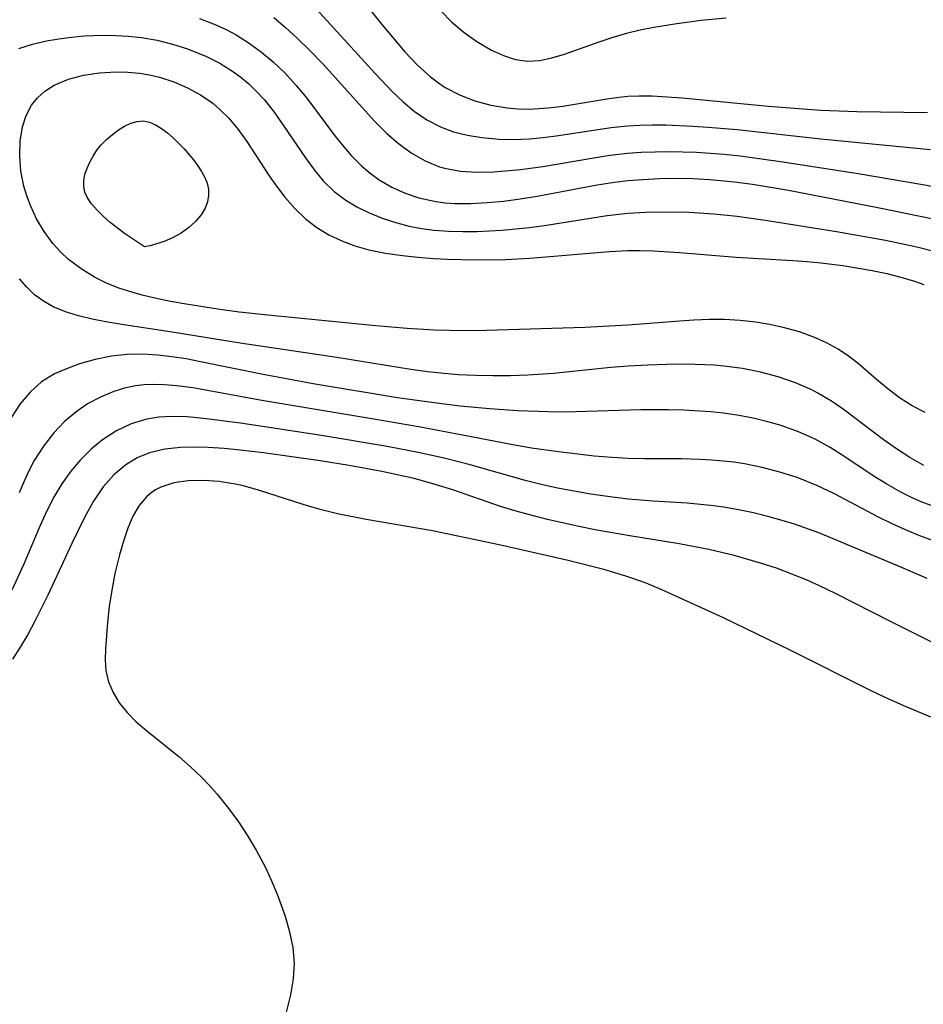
# Model space of a CAD drawing. Header units: metres. Extents: x 1073367 to 1082519, y 1569854 to 1574957.
# Tile 515 of 656: x 1077816 to 1077909, y 1573659 to 1573761. Entities that reach past the tile are written whole.
import ezdxf

# ---------------------------------------------------------------- set-up
doc = ezdxf.new("R2010")
doc.units = ezdxf.units.M
doc.layers.add('CGG_CurvaNivelLidar_v1', color=253, linetype='Continuous', lineweight=30)

msp = doc.modelspace()

# ---------------------------------------------------------------- linework, layer by layer
at = {"layer": 'CGG_CurvaNivelLidar_v1'}
for p, q in [((1077845.0509, 1573763.565, 69.5), (1077852.3785, 1573755.5299, 69.5)), ((1077834.1789, 1573761.2193, 68.5), (1077835.884, 1573760.5643, 68.5)), ((1077841.8898, 1573761.3266, 69), (1077843.0983, 1573760.2903, 69)), ((1077851.9463, 1573761.999, 70), (1077853.074, 1573760.6018, 70)), ((1077859.1638, 1573762.0194, 70.5), (1077860.3163, 1573760.8422, 70.5)), ((1077886.1279, 1573761.0417, 70.5), (1077888.7038, 1573761.2855, 70.5)), ((1077835.884, 1573760.5643, 68.5), (1077836.9534, 1573760.0738, 68.5)), ((1077836.9534, 1573760.0738, 68.5), (1077837.9915, 1573759.525, 68.5)), ((1077843.0983, 1573760.2903, 69), (1077844.2768, 1573759.2138, 69)), ((1077853.074, 1573760.6018, 70), (1077855.459, 1573757.7935, 70)), ((1077860.3163, 1573760.8422, 70.5), (1077861.5732, 1573759.7898, 70.5)), ((1077879.7935, 1573760.0435, 70.5), (1077881.2323, 1573760.3277, 70.5)), ((1077881.2323, 1573760.3277, 70.5), (1077883.5976, 1573760.7148, 70.5)), ((1077883.5976, 1573760.7148, 70.5), (1077886.1279, 1573761.0417, 70.5)), ((1077818.3383, 1573758.9049, 68), (1077819.6352, 1573759.1376, 68)), ((1077819.6352, 1573759.1376, 68), (1077820.9539, 1573759.3105, 68)), ((1077820.9539, 1573759.3105, 68), (1077822.2872, 1573759.4268, 68)), ((1077822.2872, 1573759.4268, 68), (1077824.2007, 1573759.4969, 68)), ((1077824.2007, 1573759.4969, 68), (1077825.5312, 1573759.4797, 68)), ((1077825.5312, 1573759.4797, 68), (1077826.857, 1573759.4033, 68)), ((1077826.857, 1573759.4033, 68), (1077828.1731, 1573759.2592, 68)), ((1077828.1731, 1573759.2592, 68), (1077829.8003, 1573758.9728, 68)), ((1077837.9915, 1573759.525, 68.5), (1077839.3301, 1573758.6906, 68.5)), ((1077844.2768, 1573759.2138, 69), (1077845.6486, 1573757.8718, 69)), ((1077861.5732, 1573759.7898, 70.5), (1077862.8988, 1573758.8561, 70.5)), ((1077875.5752, 1573758.8144, 70.5), (1077877.0274, 1573759.2973, 70.5)), ((1077877.0274, 1573759.2973, 70.5), (1077878.5131, 1573759.7335, 70.5)), ((1077878.5131, 1573759.7335, 70.5), (1077879.7935, 1573760.0435, 70.5)), ((1077815.5067, 1573758.1333, 68), (1077816.8961, 1573758.5608, 68)), ((1077816.8961, 1573758.5608, 68), (1077818.3383, 1573758.9049, 68)), ((1077829.8003, 1573758.9728, 68), (1077831.3982, 1573758.5778, 68)), ((1077831.3982, 1573758.5778, 68), (1077832.9592, 1573758.0822, 68)), ((1077832.9592, 1573758.0822, 68), (1077834.9009, 1573757.2976, 68)), ((1077839.3301, 1573758.6906, 68.5), (1077840.6063, 1573757.7567, 68.5)), ((1077862.8988, 1573758.8561, 70.5), (1077864.4234, 1573757.9629, 70.5)), ((1077871.9759, 1573757.5375, 70.5), (1077875.5752, 1573758.8144, 70.5)), ((1077834.9009, 1573757.2976, 68), (1077836.2968, 1573756.593, 68)), ((1077840.6063, 1573757.7567, 68.5), (1077841.8208, 1573756.7353, 68.5)), ((1077845.6486, 1573757.8718, 69), (1077846.9809, 1573756.4883, 69)), ((1077855.459, 1573757.7935, 70), (1077856.7368, 1573756.4289, 70)), ((1077864.4234, 1573757.9629, 70.5), (1077865.6485, 1573757.3974, 70.5)), ((1077865.6485, 1573757.3974, 70.5), (1077866.8879, 1573756.9965, 70.5)), ((1077869.399, 1573756.8747, 70.5), (1077870.6754, 1573757.1394, 70.5)), ((1077870.6754, 1573757.1394, 70.5), (1077871.9759, 1573757.5375, 70.5)), ((1077836.2968, 1573756.593, 68), (1077837.6195, 1573755.7784, 68)), ((1077841.8208, 1573756.7353, 68.5), (1077843.0514, 1573755.5559, 68.5)), ((1077846.9809, 1573756.4883, 69), (1077852.3066, 1573750.5882, 69)), ((1077856.7368, 1573756.4289, 70), (1077858.0862, 1573755.1891, 70)), ((1077866.8879, 1573756.9965, 70.5), (1077868.1394, 1573756.81, 70.5)), ((1077868.1394, 1573756.81, 70.5), (1077869.399, 1573756.8747, 70.5)), ((1077820.6351, 1573754.933, 67.5), (1077822.1999, 1573755.352, 67.5)), ((1077822.1999, 1573755.352, 67.5), (1077823.8517, 1573755.6114, 67.5)), ((1077823.8517, 1573755.6114, 67.5), (1077825.5541, 1573755.7128, 67.5)), ((1077825.5541, 1573755.7128, 67.5), (1077826.7712, 1573755.6836, 67.5)), ((1077826.7712, 1573755.6836, 67.5), (1077827.9878, 1573755.5644, 67.5)), ((1077827.9878, 1573755.5644, 67.5), (1077829.0253, 1573755.3856, 67.5)), ((1077829.0253, 1573755.3856, 67.5), (1077830.0506, 1573755.1393, 67.5)), ((1077830.0506, 1573755.1393, 67.5), (1077831.5248, 1573754.663, 67.5)), ((1077837.6195, 1573755.7784, 68), (1077838.4832, 1573755.1436, 68)), ((1077838.4832, 1573755.1436, 68), (1077839.3025, 1573754.4523, 68)), ((1077843.0514, 1573755.5559, 68.5), (1077844.2141, 1573754.3021, 68.5)), ((1077852.3785, 1573755.5299, 69.5), (1077854.1713, 1573753.6408, 69.5)), ((1077858.0862, 1573755.1891, 70), (1077858.9141, 1573754.5537, 70)), ((1077818.1732, 1573753.6992, 67.5), (1077819.1597, 1573754.315, 67.5)), ((1077819.1597, 1573754.315, 67.5), (1077820.6351, 1573754.933, 67.5)), ((1077831.5248, 1573754.663, 67.5), (1077832.947, 1573754.0572, 67.5)), ((1077832.947, 1573754.0572, 67.5), (1077834.2997, 1573753.3222, 67.5)), ((1077839.3025, 1573754.4523, 68), (1077840.1296, 1573753.6538, 68)), ((1077844.2141, 1573754.3021, 68.5), (1077845.3106, 1573752.9871, 68.5)), ((1077858.9141, 1573754.5537, 70), (1077859.612, 1573754.0961, 70)), ((1077859.612, 1573754.0961, 70), (1077861.1101, 1573753.3123, 70)), ((1077816.7891, 1573752.2469, 67.5), (1077817.4122, 1573753.0285, 67.5)), ((1077817.4122, 1573753.0285, 67.5), (1077818.1732, 1573753.6992, 67.5)), ((1077834.2997, 1573753.3222, 67.5), (1077835.5624, 1573752.4498, 67.5)), ((1077840.1296, 1573753.6538, 68), (1077840.9048, 1573752.8012, 68)), ((1077845.3106, 1573752.9871, 68.5), (1077848.1133, 1573749.2265, 68.5)), ((1077854.1713, 1573753.6408, 69.5), (1077855.2655, 1573752.6021, 69.5)), ((1077861.1101, 1573753.3123, 70), (1077862.6965, 1573752.7015, 70)), ((1077876.3625, 1573752.9157, 70), (1077877.5963, 1573753.0911, 70)), ((1077877.5963, 1573753.0911, 70), (1077878.5403, 1573753.1856, 70)), ((1077878.5403, 1573753.1856, 70), (1077879.6858, 1573753.2395, 70)), ((1077879.6858, 1573753.2395, 70), (1077881.0537, 1573753.2253, 70)), ((1077881.0537, 1573753.2253, 70), (1077884.1697, 1573753.0229, 70)), ((1077884.1697, 1573753.0229, 70), (1077893.1008, 1573752.1665, 70)), ((1077816.2471, 1573751.1857, 67.5), (1077816.7891, 1573752.2469, 67.5)), ((1077835.5624, 1573752.4498, 67.5), (1077836.3759, 1573751.7566, 67.5)), ((1077840.9048, 1573752.8012, 68), (1077841.9084, 1573751.5317, 68)), ((1077855.2655, 1573752.6021, 69.5), (1077856.4076, 1573751.6524, 69.5)), ((1077862.6965, 1573752.7015, 70), (1077864.3481, 1573752.2532, 70)), ((1077864.3481, 1573752.2532, 70), (1077866.0471, 1573751.9698, 70)), ((1077866.0471, 1573751.9698, 70), (1077867.1871, 1573751.8781, 70)), ((1077869.3088, 1573751.8991, 70), (1077870.2828, 1573751.9796, 70)), ((1077870.2828, 1573751.9796, 70), (1077871.8073, 1573752.1688, 70)), ((1077871.8073, 1573752.1688, 70), (1077876.3625, 1573752.9157, 70)), ((1077893.1008, 1573752.1665, 70), (1077896.6778, 1573751.8693, 70)), ((1077815.8834, 1573750.0066, 67.5), (1077816.2471, 1573751.1857, 67.5)), ((1077836.3759, 1573751.7566, 67.5), (1077837.2112, 1573750.9137, 67.5)), ((1077837.2112, 1573750.9137, 67.5), (1077838.1786, 1573749.752, 67.5)), ((1077841.9084, 1573751.5317, 68), (1077842.8463, 1573750.2031, 68)), ((1077856.4076, 1573751.6524, 69.5), (1077857.724, 1573750.7527, 69.5)), ((1077867.1871, 1573751.8781, 70), (1077868.3368, 1573751.8601, 70)), ((1077868.3368, 1573751.8601, 70), (1077869.3088, 1573751.8991, 70)), ((1077896.6778, 1573751.8693, 70), (1077898.506, 1573751.7491, 70)), ((1077898.506, 1573751.7491, 70), (1077902.2311, 1573751.6157, 70)), ((1077902.2311, 1573751.6157, 70), (1077909.5444, 1573751.5037, 70)), ((1077815.6389, 1573748.5221, 67.5), (1077815.8834, 1573750.0066, 67.5)), ((1077825.7949, 1573749.694, 67), (1077826.4385, 1573750.0836, 67)), ((1077826.4385, 1573750.0836, 67), (1077827.0916, 1573750.388, 67)), ((1077827.0916, 1573750.388, 67), (1077827.7467, 1573750.5809, 67)), ((1077827.7467, 1573750.5809, 67), (1077828.3972, 1573750.6253, 67)), ((1077828.3972, 1573750.6253, 67), (1077829.0302, 1573750.4931, 67)), ((1077829.0302, 1573750.4931, 67), (1077829.6534, 1573750.2177, 67)), ((1077829.6534, 1573750.2177, 67), (1077830.2675, 1573749.8375, 67)), ((1077842.8463, 1573750.2031, 68), (1077845.2194, 1573746.689, 68)), ((1077852.3066, 1573750.5882, 69), (1077853.5766, 1573749.3273, 69)), ((1077857.724, 1573750.7527, 69.5), (1077859.1222, 1573750.0204, 69.5)), ((1077859.1222, 1573750.0204, 69.5), (1077860.4991, 1573749.5083, 69.5)), ((1077871.1228, 1573749.0856, 69.5), (1077876.7897, 1573749.9397, 69.5)), ((1077876.7897, 1573749.9397, 69.5), (1077878.4937, 1573750.1181, 69.5)), ((1077878.4937, 1573750.1181, 69.5), (1077879.7686, 1573750.1955, 69.5)), ((1077879.7686, 1573750.1955, 69.5), (1077881.047, 1573750.2277, 69.5)), ((1077881.047, 1573750.2277, 69.5), (1077882.446, 1573750.2186, 69.5)), ((1077882.446, 1573750.2186, 69.5), (1077885.2507, 1573750.0997, 69.5)), ((1077885.2507, 1573750.0997, 69.5), (1077886.856, 1573749.9912, 69.5)), ((1077886.856, 1573749.9912, 69.5), (1077889.8354, 1573749.7304, 69.5)), ((1077824.5754, 1573748.7211, 67), (1077825.17, 1573749.2365, 67)), ((1077825.17, 1573749.2365, 67), (1077825.7949, 1573749.694, 67)), ((1077830.2675, 1573749.8375, 67), (1077830.8722, 1573749.3812, 67)), ((1077830.8722, 1573749.3812, 67), (1077831.4661, 1573748.8693, 67)), ((1077831.4661, 1573748.8693, 67), (1077832.6071, 1573747.732, 67)), ((1077838.1786, 1573749.752, 67.5), (1077839.0744, 1573748.5138, 67.5)), ((1077848.1133, 1573749.2265, 68.5), (1077848.9602, 1573748.1413, 68.5)), ((1077853.5766, 1573749.3273, 69), (1077854.74, 1573748.3205, 69)), ((1077860.4991, 1573749.5083, 69.5), (1077861.9347, 1573749.1415, 69.5)), ((1077861.9347, 1573749.1415, 69.5), (1077863.4146, 1573748.8982, 69.5)), ((1077863.4146, 1573748.8982, 69.5), (1077865.2234, 1573748.7459, 69.5)), ((1077868.3457, 1573748.7829, 69.5), (1077869.7326, 1573748.9094, 69.5)), ((1077869.7326, 1573748.9094, 69.5), (1077871.1228, 1573749.0856, 69.5)), ((1077889.8354, 1573749.7304, 69.5), (1077898.5175, 1573748.7842, 69.5)), ((1077815.5807, 1573746.963, 67.5), (1077815.6389, 1573748.5221, 67.5)), ((1077823.5787, 1573747.5842, 67), (1077824.0263, 1573748.1508, 67)), ((1077824.0263, 1573748.1508, 67), (1077824.5754, 1573748.7211, 67)), ((1077839.0744, 1573748.5138, 67.5), (1077841.4126, 1573744.9591, 67.5)), ((1077848.9602, 1573748.1413, 68.5), (1077849.9266, 1573747.0156, 68.5)), ((1077854.74, 1573748.3205, 69), (1077856.1043, 1573747.3294, 69)), ((1077865.2234, 1573748.7459, 69.5), (1077866.778, 1573748.7197, 69.5)), ((1077866.778, 1573748.7197, 69.5), (1077868.3457, 1573748.7829, 69.5)), ((1077898.5175, 1573748.7842, 69.5), (1077909.8616, 1573747.6759, 69.5)), ((1077815.7081, 1573745.4186, 67.5), (1077815.5807, 1573746.963, 67.5)), ((1077822.8386, 1573746.3616, 67), (1077823.1825, 1573746.9839, 67)), ((1077823.1825, 1573746.9839, 67), (1077823.5787, 1573747.5842, 67)), ((1077832.6071, 1573747.732, 67), (1077833.5752, 1573746.5877, 67)), ((1077849.9266, 1573747.0156, 68.5), (1077850.9575, 1573745.9737, 68.5)), ((1077856.1043, 1573747.3294, 69), (1077857.5379, 1573746.506, 69)), ((1077874.8076, 1573746.7811, 69), (1077876.6534, 1573747.0672, 69)), ((1077876.6534, 1573747.0672, 69), (1077878.506, 1573747.2873, 69)), ((1077878.506, 1573747.2873, 69), (1077879.9228, 1573747.3913, 69)), ((1077879.9228, 1573747.3913, 69), (1077881.3439, 1573747.445, 69)), ((1077881.3439, 1573747.445, 69), (1077882.7681, 1573747.457, 69)), ((1077882.7681, 1573747.457, 69), (1077885.6207, 1573747.3772, 69)), ((1077885.6207, 1573747.3772, 69), (1077888.451, 1573747.175, 69)), ((1077888.451, 1573747.175, 69), (1077890.1578, 1573746.9998, 69)), ((1077890.1578, 1573746.9998, 69), (1077894.5684, 1573746.4097, 69)), ((1077822.5532, 1573745.7268, 67), (1077822.8386, 1573746.3616, 67)), ((1077833.5752, 1573746.5877, 67), (1077834.0125, 1573745.9958, 67)), ((1077834.0125, 1573745.9958, 67), (1077834.4056, 1573745.3949, 67)), ((1077845.2194, 1573746.689, 68), (1077846.0846, 1573745.5292, 68)), ((1077850.9575, 1573745.9737, 68.5), (1077851.8422, 1573745.2159, 68.5)), ((1077857.5379, 1573746.506, 69), (1077859.0461, 1573745.8908, 69)), ((1077859.0461, 1573745.8908, 69), (1077859.5415, 1573745.7471, 69)), ((1077867.4227, 1573745.6, 69), (1077869.7429, 1573745.914, 69)), ((1077869.7429, 1573745.914, 69), (1077874.8076, 1573746.7811, 69)), ((1077894.5684, 1573746.4097, 69), (1077902.3689, 1573745.1973, 69)), ((1077816.0148, 1573743.8708, 67.5), (1077815.7081, 1573745.4186, 67.5)), ((1077822.2134, 1573744.4534, 67), (1077822.3384, 1573745.088, 67)), ((1077822.3384, 1573745.088, 67), (1077822.5532, 1573745.7268, 67)), ((1077834.4056, 1573745.3949, 67), (1077834.7389, 1573744.7867, 67)), ((1077834.7389, 1573744.7867, 67), (1077834.9905, 1573744.1719, 67)), ((1077841.4126, 1573744.9591, 67.5), (1077842.073, 1573744.0041, 67.5)), ((1077846.0846, 1573745.5292, 68), (1077847.0068, 1573744.4399, 68)), ((1077851.8422, 1573745.2159, 68.5), (1077852.7791, 1573744.5356, 68.5)), ((1077859.5415, 1573745.7471, 69), (1077861.1949, 1573745.4435, 69)), ((1077861.1949, 1573745.4435, 69), (1077862.9085, 1573745.3364, 69)), ((1077862.9085, 1573745.3364, 69), (1077864.6659, 1573745.3703, 69)), ((1077864.6659, 1573745.3703, 69), (1077867.4227, 1573745.6, 69)), ((1077902.3689, 1573745.1973, 69), (1077909.0601, 1573744.0376, 69)), ((1077816.3158, 1573742.8614, 67.5), (1077816.0148, 1573743.8708, 67.5)), ((1077822.2064, 1573743.8311, 67), (1077822.2134, 1573744.4534, 67)), ((1077822.3334, 1573743.2546, 67), (1077822.2064, 1573743.8311, 67)), ((1077834.9905, 1573744.1719, 67), (1077835.1303, 1573743.5504, 67)), ((1077842.073, 1573744.0041, 67.5), (1077843.0306, 1573742.736, 67.5)), ((1077847.0068, 1573744.4399, 68), (1077848.1468, 1573743.3294, 68)), ((1077852.7791, 1573744.5356, 68.5), (1077854.0874, 1573743.7662, 68.5)), ((1077854.0874, 1573743.7662, 68.5), (1077855.4689, 1573743.1384, 68.5)), ((1077869.1439, 1573742.8506, 68.5), (1077875.3584, 1573744.0019, 68.5)), ((1077875.3584, 1573744.0019, 68.5), (1077877.1502, 1573744.2794, 68.5)), ((1077877.1502, 1573744.2794, 68.5), (1077878.5162, 1573744.4473, 68.5)), ((1077878.5162, 1573744.4473, 68.5), (1077880.0819, 1573744.58, 68.5)), ((1077880.0819, 1573744.58, 68.5), (1077881.8159, 1573744.6629, 68.5)), ((1077881.8159, 1573744.6629, 68.5), (1077883.5525, 1573744.6874, 68.5)), ((1077883.5525, 1573744.6874, 68.5), (1077885.2899, 1573744.6566, 68.5)), ((1077885.2899, 1573744.6566, 68.5), (1077887.0262, 1573744.5702, 68.5)), ((1077887.0262, 1573744.5702, 68.5), (1077889.5839, 1573744.3362, 68.5)), ((1077889.5839, 1573744.3362, 68.5), (1077891.4485, 1573744.0914, 68.5)), ((1077891.4485, 1573744.0914, 68.5), (1077895.1651, 1573743.4728, 68.5)), ((1077909.0601, 1573744.0376, 69), (1077912.4304, 1573743.4146, 69)), ((1077816.6889, 1573741.8684, 67.5), (1077816.3158, 1573742.8614, 67.5)), ((1077822.5944, 1573742.6767, 67), (1077822.3334, 1573743.2546, 67)), ((1077835.1301, 1573742.9045, 67), (1077835.0036, 1573742.2573, 67)), ((1077835.1303, 1573743.5504, 67), (1077835.1301, 1573742.9045, 67)), ((1077843.0306, 1573742.736, 67.5), (1077844.0587, 1573741.5516, 67.5)), ((1077848.1468, 1573743.3294, 68), (1077849.3415, 1573742.4227, 68)), ((1077855.4689, 1573743.1384, 68.5), (1077856.9119, 1573742.6551, 68.5)), ((1077867.3839, 1573742.5677, 68.5), (1077869.1439, 1573742.8506, 68.5)), ((1077895.1651, 1573743.4728, 68.5), (1077904.569, 1573741.6447, 68.5)), ((1077817.3333, 1573740.4943, 67.5), (1077816.6889, 1573741.8684, 67.5)), ((1077823.0218, 1573742.0527, 67), (1077822.5944, 1573742.6767, 67)), ((1077823.5832, 1573741.4013, 67), (1077823.0218, 1573742.0527, 67)), ((1077835.0036, 1573742.2573, 67), (1077834.7641, 1573741.6078, 67)), ((1077849.3415, 1573742.4227, 68), (1077850.4757, 1573741.7371, 68)), ((1077850.4757, 1573741.7371, 68), (1077851.671, 1573741.1415, 68)), ((1077856.9119, 1573742.6551, 68.5), (1077858.6514, 1573742.2828, 68.5)), ((1077858.6514, 1573742.2828, 68.5), (1077859.6268, 1573742.1616, 68.5)), ((1077859.6268, 1573742.1616, 68.5), (1077860.6149, 1573742.0931, 68.5)), ((1077860.6149, 1573742.0931, 68.5), (1077862.2841, 1573742.0814, 68.5)), ((1077862.2841, 1573742.0814, 68.5), (1077863.9729, 1573742.1721, 68.5)), ((1077863.9729, 1573742.1721, 68.5), (1077865.6745, 1573742.3405, 68.5)), ((1077865.6745, 1573742.3405, 68.5), (1077867.3839, 1573742.5677, 68.5)), ((1077824.2417, 1573740.7447, 67), (1077823.5832, 1573741.4013, 67)), ((1077824.9609, 1573740.105, 67), (1077824.2417, 1573740.7447, 67)), ((1077834.3526, 1573740.9236, 67), (1077833.7836, 1573740.2359, 67)), ((1077834.7641, 1573741.6078, 67), (1077834.3526, 1573740.9236, 67)), ((1077844.0587, 1573741.5516, 67.5), (1077845.1783, 1573740.4825, 67.5)), ((1077851.671, 1573741.1415, 68), (1077853.1142, 1573740.5497, 68)), ((1077870.0983, 1573739.8479, 68), (1077876.3773, 1573740.8424, 68)), ((1077876.3773, 1573740.8424, 68), (1077878.5193, 1573741.081, 68)), ((1077878.5193, 1573741.081, 68), (1077880.3784, 1573741.1922, 68)), ((1077880.3784, 1573741.1922, 68), (1077881.8806, 1573741.228, 68)), ((1077881.8806, 1573741.228, 68), (1077884.8889, 1573741.177, 68)), ((1077884.8889, 1573741.177, 68), (1077887.4319, 1573741.01, 68)), ((1077887.4319, 1573741.01, 68), (1077889.8363, 1573740.7582, 68)), ((1077889.8363, 1573740.7582, 68), (1077892.991, 1573740.3187, 68)), ((1077904.569, 1573741.6447, 68.5), (1077910.1508, 1573740.478, 68.5)), ((1077818.1047, 1573739.183, 67.5), (1077817.3333, 1573740.4943, 67.5)), ((1077826.4232, 1573738.9701, 67), (1077824.9609, 1573740.105, 67)), ((1077833.7836, 1573740.2359, 67), (1077833.087, 1573739.5865, 67)), ((1077845.1783, 1573740.4825, 67.5), (1077846.3397, 1573739.6017, 67.5)), ((1077853.1142, 1573740.5497, 68), (1077854.6118, 1573740.0643, 68)), ((1077854.6118, 1573740.0643, 68), (1077855.8832, 1573739.749, 68)), ((1077855.8832, 1573739.749, 68), (1077857.1806, 1573739.5069, 68)), ((1077868.3505, 1573739.6101, 68), (1077870.0983, 1573739.8479, 68)), ((1077892.991, 1573740.3187, 68), (1077900.1274, 1573739.197, 68)), ((1077819.0048, 1573737.9564, 67.5), (1077818.1047, 1573739.183, 67.5)), ((1077828.5, 1573737.6016, 67), (1077826.4232, 1573738.9701, 67)), ((1077832.2937, 1573739.0151, 67), (1077831.4105, 1573738.5342, 67)), ((1077833.087, 1573739.5865, 67), (1077832.2937, 1573739.0151, 67)), ((1077846.3397, 1573739.6017, 67.5), (1077847.5884, 1573738.847, 67.5)), ((1077847.5884, 1573738.847, 67.5), (1077848.9103, 1573738.2132, 67.5)), ((1077857.1806, 1573739.5069, 68), (1077858.4986, 1573739.3342, 68)), ((1077858.4986, 1573739.3342, 68), (1077859.9592, 1573739.221, 68)), ((1077859.9592, 1573739.221, 68), (1077861.4339, 1573739.1765, 68)), ((1077861.4339, 1573739.1765, 68), (1077862.9181, 1573739.1906, 68)), ((1077862.9181, 1573739.1906, 68), (1077865.4794, 1573739.3259, 68)), ((1077865.4794, 1573739.3259, 68), (1077868.3505, 1573739.6101, 68)), ((1077900.1274, 1573739.197, 68), (1077905.2161, 1573738.2731, 68)), ((1077819.7869, 1573737.0869, 67.5), (1077819.0048, 1573737.9564, 67.5)), ((1077829.0744, 1573737.712, 67), (1077828.5, 1573737.6016, 67)), ((1077829.7295, 1573737.8917, 67), (1077829.0744, 1573737.712, 67)), ((1077830.532, 1573738.163, 67), (1077829.7295, 1573737.8917, 67)), ((1077831.4105, 1573738.5342, 67), (1077830.532, 1573738.163, 67)), ((1077848.9103, 1573738.2132, 67.5), (1077850.2843, 1573737.7015, 67.5)), ((1077850.2843, 1573737.7015, 67.5), (1077851.7081, 1573737.2992, 67.5)), ((1077905.2161, 1573738.2731, 68), (1077908.4455, 1573737.5809, 68)), ((1077820.6432, 1573736.2858, 67.5), (1077819.7869, 1573737.0869, 67.5)), ((1077851.7081, 1573737.2992, 67.5), (1077853.43, 1573736.9513, 67.5)), ((1077853.43, 1573736.9513, 67.5), (1077855.1915, 1573736.6997, 67.5)), ((1077855.1915, 1573736.6997, 67.5), (1077856.7949, 1573736.5272, 67.5)), ((1077868.3853, 1573736.4216, 67.5), (1077876.6324, 1573737.123, 67.5)), ((1077876.6324, 1573737.123, 67.5), (1077878.4889, 1573737.2053, 67.5)), ((1077878.4889, 1573737.2053, 67.5), (1077879.8143, 1573737.2116, 67.5)), ((1077879.8143, 1573737.2116, 67.5), (1077881.1394, 1573737.1769, 67.5)), ((1077881.1394, 1573737.1769, 67.5), (1077883.867, 1573737.0058, 67.5)), ((1077883.867, 1573737.0058, 67.5), (1077889.7562, 1573736.5173, 67.5)), ((1077908.4455, 1573737.5809, 68), (1077910.2058, 1573737.1476, 68)), ((1077821.9271, 1573735.3044, 67.5), (1077820.6432, 1573736.2858, 67.5)), ((1077856.7949, 1573736.5272, 67.5), (1077858.4149, 1573736.4003, 67.5)), ((1077858.4149, 1573736.4003, 67.5), (1077859.8485, 1573736.3269, 67.5)), ((1077859.8485, 1573736.3269, 67.5), (1077862.8103, 1573736.2575, 67.5)), ((1077862.8103, 1573736.2575, 67.5), (1077865.8599, 1573736.291, 67.5)), ((1077865.8599, 1573736.291, 67.5), (1077868.3853, 1573736.4216, 67.5)), ((1077889.7562, 1573736.5173, 67.5), (1077895.6176, 1573736.1901, 67.5)), ((1077895.6176, 1573736.1901, 67.5), (1077897.0586, 1573736.08, 67.5)), ((1077897.0586, 1573736.08, 67.5), (1077898.4959, 1573735.9403, 67.5)), ((1077898.4959, 1573735.9403, 67.5), (1077900.7805, 1573735.6524, 67.5)), ((1077900.7805, 1573735.6524, 67.5), (1077903.8211, 1573735.1408, 67.5)), ((1077823.3194, 1573734.4594, 67.5), (1077821.9271, 1573735.3044, 67.5)), ((1077903.8211, 1573735.1408, 67.5), (1077905.3214, 1573734.8227, 67.5)), ((1077905.3214, 1573734.8227, 67.5), (1077906.803, 1573734.4528, 67.5)), ((1077816.3053, 1573733.412, 68), (1077815.576, 1573734.2722, 68)), ((1077824.5607, 1573733.855, 67.5), (1077823.3194, 1573734.4594, 67.5)), ((1077825.8543, 1573733.3373, 67.5), (1077824.5607, 1573733.855, 67.5)), ((1077906.803, 1573734.4528, 67.5), (1077908.2115, 1573734.0362, 67.5)), ((1077908.2115, 1573734.0362, 67.5), (1077909.1814, 1573733.7046, 67.5)), ((1077817.1025, 1573732.6464, 68), (1077816.3053, 1573733.412, 68)), ((1077818.0366, 1573731.9633, 68), (1077817.1025, 1573732.6464, 68)), ((1077827.1891, 1573732.8966, 67.5), (1077825.8543, 1573733.3373, 67.5)), ((1077828.2534, 1573732.6001, 67.5), (1077827.1891, 1573732.8966, 67.5)), ((1077829.5645, 1573732.282, 67.5), (1077828.2534, 1573732.6001, 67.5)), ((1077819.0596, 1573731.4006, 68), (1077818.0366, 1573731.9633, 68)), ((1077831.1757, 1573731.9462, 67.5), (1077829.5645, 1573732.282, 67.5)), ((1077832.805, 1573731.652, 67.5), (1077831.1757, 1573731.9462, 67.5)), ((1077836.0939, 1573731.1443, 67.5), (1077832.805, 1573731.652, 67.5)), ((1077820.3284, 1573730.8846, 68), (1077819.0596, 1573731.4006, 68)), ((1077821.6723, 1573730.4694, 68), (1077820.3284, 1573730.8846, 68)), ((1077838.2907, 1573730.8474, 67.5), (1077836.0939, 1573731.1443, 67.5)), ((1077841.2528, 1573730.5132, 67.5), (1077838.2907, 1573730.8474, 67.5)), ((1077852.4575, 1573729.4325, 67.5), (1077841.2528, 1573730.5132, 67.5)), ((1077823.0664, 1573730.1185, 68), (1077821.6723, 1573730.4694, 68)), ((1077824.5042, 1573729.8214, 68), (1077823.0664, 1573730.1185, 68)), ((1077826.3642, 1573729.5147, 68), (1077824.5042, 1573729.8214, 68)), ((1077831.3615, 1573728.7742, 68), (1077826.3642, 1573729.5147, 68)), ((1077883.9172, 1573729.9144, 67.5), (1077878.5282, 1573729.4875, 67.5)), ((1077885.3462, 1573730.0111, 67.5), (1077883.9172, 1573729.9144, 67.5)), ((1077886.9451, 1573730.0737, 67.5), (1077885.3462, 1573730.0111, 67.5)), ((1077888.5361, 1573730.0679, 67.5), (1077886.9451, 1573730.0737, 67.5)), ((1077890.1592, 1573729.9738, 67.5), (1077888.5361, 1573730.0679, 67.5)), ((1077891.7662, 1573729.7945, 67.5), (1077890.1592, 1573729.9738, 67.5)), ((1077893.1931, 1573729.5643, 67.5), (1077891.7662, 1573729.7945, 67.5)), ((1077894.5969, 1573729.2666, 67.5), (1077893.1931, 1573729.5643, 67.5)), ((1077838.3869, 1573727.6384, 68), (1077831.3615, 1573728.7742, 68)), ((1077855.6799, 1573729.1499, 67.5), (1077852.4575, 1573729.4325, 67.5)), ((1077858.4988, 1573728.9709, 67.5), (1077855.6799, 1573729.1499, 67.5)), ((1077861.6441, 1573728.9085, 67.5), (1077858.4988, 1573728.9709, 67.5)), ((1077863.8812, 1573728.9332, 67.5), (1077861.6441, 1573728.9085, 67.5)), ((1077874.0661, 1573729.2556, 67.5), (1077863.8812, 1573728.9332, 67.5)), ((1077878.5282, 1573729.4875, 67.5), (1077874.0661, 1573729.2556, 67.5)), ((1077896.3082, 1573728.7912, 67.5), (1077894.5969, 1573729.2666, 67.5)), ((1077897.9568, 1573728.1882, 67.5), (1077896.3082, 1573728.7912, 67.5)), ((1077848.4061, 1573726.142, 68), (1077838.3869, 1573727.6384, 68)), ((1077899.1535, 1573727.6358, 67.5), (1077897.9568, 1573728.1882, 67.5)), ((1077900.2965, 1573727.001, 67.5), (1077899.1535, 1573727.6358, 67.5)), ((1077826.6857, 1573726.4516, 68.5), (1077825.0655, 1573726.2852, 68.5)), ((1077828.3381, 1573726.4821, 68.5), (1077826.6857, 1573726.4516, 68.5)), ((1077829.8291, 1573726.3996, 68.5), (1077828.3381, 1573726.4821, 68.5)), ((1077901.3778, 1573726.2839, 67.5), (1077900.2965, 1573727.001, 67.5)), ((1077821.7682, 1573725.4927, 68.5), (1077820.2347, 1573724.9196, 68.5)), ((1077823.3841, 1573725.9554, 68.5), (1077821.7682, 1573725.4927, 68.5)), ((1077825.0655, 1573726.2852, 68.5), (1077823.3841, 1573725.9554, 68.5)), ((1077831.3299, 1573726.2302, 68.5), (1077829.8291, 1573726.3996, 68.5)), ((1077832.814, 1573725.9953, 68.5), (1077831.3299, 1573726.2302, 68.5)), ((1077834.3027, 1573725.7136, 68.5), (1077832.814, 1573725.9953, 68.5)), ((1077840.7905, 1573724.3728, 68.5), (1077834.3027, 1573725.7136, 68.5)), ((1077856.0678, 1573724.8902, 68), (1077848.4061, 1573726.142, 68)), ((1077882.5676, 1573725.433, 68), (1077880.6103, 1573725.3654, 68)), ((1077884.5185, 1573725.4446, 68), (1077882.5676, 1573725.433, 68)), ((1077887.4636, 1573725.3402, 68), (1077884.5185, 1573725.4446, 68)), ((1077902.3672, 1573725.512, 67.5), (1077901.3778, 1573726.2839, 67.5)), ((1077904.271, 1573723.8658, 67.5), (1077902.3672, 1573725.512, 67.5)), ((1077819.1879, 1573724.4385, 68.5), (1077817.8201, 1573723.6112, 68.5)), ((1077820.2347, 1573724.9196, 68.5), (1077819.1879, 1573724.4385, 68.5)), ((1077857.7811, 1573724.6585, 68), (1077856.0678, 1573724.8902, 68)), ((1077859.186, 1573724.5079, 68), (1077857.7811, 1573724.6585, 68)), ((1077860.9776, 1573724.368, 68), (1077859.186, 1573724.5079, 68)), ((1077870.8264, 1573724.4975, 68), (1077868.166, 1573724.3069, 68)), ((1077876.7769, 1573725.0947, 68), (1077870.8264, 1573724.4975, 68)), ((1077878.5588, 1573725.2393, 68), (1077876.7769, 1573725.0947, 68)), ((1077880.6103, 1573725.3654, 68), (1077878.5588, 1573725.2393, 68)), ((1077888.4634, 1573725.2589, 68), (1077887.4636, 1573725.3402, 68)), ((1077890.4144, 1573725.003, 68), (1077888.4634, 1573725.2589, 68)), ((1077892.2747, 1573724.6344, 68), (1077890.4144, 1573725.003, 68)), ((1077894.0965, 1573724.1488, 68), (1077892.2747, 1573724.6344, 68)), ((1077817.8201, 1573723.6112, 68.5), (1077816.6512, 1573722.56, 68.5)), ((1077845.9638, 1573723.4244, 68.5), (1077840.7905, 1573724.3728, 68.5)), ((1077854.6987, 1573721.9867, 68.5), (1077845.9638, 1573723.4244, 68.5)), ((1077862.7728, 1573724.2792, 68), (1077860.9776, 1573724.368, 68)), ((1077864.5701, 1573724.2385, 68), (1077862.7728, 1573724.2792, 68)), ((1077866.3683, 1573724.2465, 68), (1077864.5701, 1573724.2385, 68)), ((1077868.166, 1573724.3069, 68), (1077866.3683, 1573724.2465, 68)), ((1077895.8682, 1573723.5394, 68), (1077894.0965, 1573724.1488, 68)), ((1077897.5739, 1573722.7887, 68), (1077895.8682, 1573723.5394, 68)), ((1077905.4435, 1573722.8959, 67.5), (1077904.271, 1573723.8658, 67.5)), ((1077816.6512, 1573722.56, 68.5), (1077815.6395, 1573721.3425, 68.5)), ((1077825.3098, 1573722.6208, 69), (1077823.9305, 1573722.0503, 69)), ((1077826.4303, 1573722.9602, 69), (1077825.3098, 1573722.6208, 69)), ((1077827.5791, 1573723.1965, 69), (1077826.4303, 1573722.9602, 69)), ((1077828.4746, 1573723.3028, 69), (1077827.5791, 1573723.1965, 69)), ((1077829.2836, 1573723.3445, 69), (1077828.4746, 1573723.3028, 69)), ((1077830.5633, 1573723.322, 69), (1077829.2836, 1573723.3445, 69)), ((1077831.8575, 1573723.2143, 69), (1077830.5633, 1573723.322, 69)), ((1077833.4872, 1573722.9942, 69), (1077831.8575, 1573723.2143, 69)), ((1077840.6604, 1573721.7037, 69), (1077833.4872, 1573722.9942, 69)), ((1077898.1997, 1573722.4613, 68), (1077897.5739, 1573722.7887, 68)), ((1077899.6051, 1573721.6183, 68), (1077898.1997, 1573722.4613, 68)), ((1077906.6617, 1573721.9867, 67.5), (1077905.4435, 1573722.8959, 67.5)), ((1077815.6395, 1573721.3425, 68.5), (1077814.7411, 1573719.9749, 68.5)), ((1077823.9305, 1573722.0503, 69), (1077822.6144, 1573721.3373, 69)), ((1077852.2203, 1573719.7758, 69), (1077840.6604, 1573721.7037, 69)), ((1077858.4874, 1573721.445, 68.5), (1077854.6987, 1573721.9867, 68.5)), ((1077861.1608, 1573721.1257, 68.5), (1077858.4874, 1573721.445, 68.5)), ((1077900.9666, 1573720.6867, 68), (1077899.6051, 1573721.6183, 68)), ((1077907.9532, 1573721.1593, 67.5), (1077906.6617, 1573721.9867, 67.5)), ((1077821.3747, 1573720.4874, 69), (1077820.1984, 1573719.4782, 69)), ((1077822.6144, 1573721.3373, 69), (1077821.3747, 1573720.4874, 69)), ((1077864.2009, 1573720.8471, 68.5), (1077861.1608, 1573721.1257, 68.5)), ((1077867.1302, 1573720.6337, 68.5), (1077864.2009, 1573720.8471, 68.5)), ((1077870.2741, 1573720.5066, 68.5), (1077867.1302, 1573720.6337, 68.5)), ((1077872.0092, 1573720.5049, 68.5), (1077870.2741, 1573720.5066, 68.5)), ((1077879.8809, 1573720.7178, 68.5), (1077872.0092, 1573720.5049, 68.5)), ((1077882.7478, 1573720.7268, 68.5), (1077879.8809, 1573720.7178, 68.5)), ((1077884.277, 1573720.6931, 68.5), (1077882.7478, 1573720.7268, 68.5)), ((1077887.1215, 1573720.5326, 68.5), (1077884.277, 1573720.6931, 68.5)), ((1077888.4347, 1573720.3974, 68.5), (1077887.1215, 1573720.5326, 68.5)), ((1077890.0433, 1573720.1591, 68.5), (1077888.4347, 1573720.3974, 68.5)), ((1077904.965, 1573717.6729, 68), (1077900.9666, 1573720.6867, 68)), ((1077909.3134, 1573720.4669, 67.5), (1077907.9532, 1573721.1593, 67.5)), ((1077820.1984, 1573719.4782, 69), (1077819.1181, 1573718.3464, 69)), ((1077828.7477, 1573719.7794, 69.5), (1077827.1254, 1573719.2875, 69.5)), ((1077829.9979, 1573719.9721, 69.5), (1077828.7477, 1573719.7794, 69.5)), ((1077831.2812, 1573720.0395, 69.5), (1077829.9979, 1573719.9721, 69.5)), ((1077832.9188, 1573719.9895, 69.5), (1077831.2812, 1573720.0395, 69.5)), ((1077834.5893, 1573719.8404, 69.5), (1077832.9188, 1573719.9895, 69.5)), ((1077838.4224, 1573719.3401, 69.5), (1077834.5893, 1573719.8404, 69.5)), ((1077846.8274, 1573718.0656, 69.5), (1077838.4224, 1573719.3401, 69.5)), ((1077857.07, 1573718.9343, 69), (1077852.2203, 1573719.7758, 69)), ((1077891.6329, 1573719.8444, 68.5), (1077890.0433, 1573720.1591, 68.5)), ((1077893.0235, 1573719.5034, 68.5), (1077891.6329, 1573719.8444, 68.5)), ((1077894.3924, 1573719.1021, 68.5), (1077893.0235, 1573719.5034, 68.5)), ((1077819.1181, 1573718.3464, 69), (1077818.0356, 1573716.9675, 69)), ((1077825.5844, 1573718.5582, 69.5), (1077824.1365, 1573717.6221, 69.5)), ((1077827.1254, 1573719.2875, 69.5), (1077825.5844, 1573718.5582, 69.5)), ((1077861.4295, 1573718.1247, 69), (1077857.07, 1573718.9343, 69)), ((1077896.1829, 1573718.4609, 68.5), (1077894.3924, 1573719.1021, 68.5)), ((1077897.9112, 1573717.6843, 68.5), (1077896.1829, 1573718.4609, 68.5)), ((1077824.1365, 1573717.6221, 69.5), (1077822.9624, 1573716.6538, 69.5)), ((1077853.6284, 1573716.9261, 69.5), (1077846.8274, 1573718.0656, 69.5)), ((1077866.6231, 1573717.1066, 69), (1077861.4295, 1573718.1247, 69)), ((1077899.4675, 1573716.8224, 68.5), (1077897.9112, 1573717.6843, 68.5)), ((1077906.3255, 1573716.6926, 68), (1077904.965, 1573717.6729, 68)), ((1077818.0356, 1573716.9675, 69), (1077817.0828, 1573715.4729, 69)), ((1077822.9624, 1573716.6538, 69.5), (1077821.8707, 1573715.5642, 69.5)), ((1077829.0299, 1573716.2787, 70), (1077827.7545, 1573715.7516, 70)), ((1077830.5869, 1573716.6455, 70), (1077829.0299, 1573716.2787, 70)), ((1077832.227, 1573716.8188, 70), (1077830.5869, 1573716.6455, 70)), ((1077833.642, 1573716.8602, 70), (1077832.227, 1573716.8188, 70)), ((1077835.0898, 1573716.8287, 70), (1077833.642, 1573716.8602, 70)), ((1077836.7299, 1573716.7241, 70), (1077835.0898, 1573716.8287, 70)), ((1077838.3918, 1573716.5677, 70), (1077836.7299, 1573716.7241, 70)), ((1077840.8155, 1573716.2861, 70), (1077838.3918, 1573716.5677, 70)), ((1077846.6739, 1573715.4578, 70), (1077840.8155, 1573716.2861, 70)), ((1077856.8134, 1573716.3171, 69.5), (1077853.6284, 1573716.9261, 69.5)), ((1077859.5287, 1573715.719, 69.5), (1077856.8134, 1573716.3171, 69.5)), ((1077868.5578, 1573716.7745, 69), (1077866.6231, 1573717.1066, 69)), ((1077871.3395, 1573716.3766, 69), (1077868.5578, 1573716.7745, 69)), ((1077875.0512, 1573715.9391, 69), (1077871.3395, 1573716.3766, 69)), ((1077900.98, 1573715.87, 68.5), (1077899.4675, 1573716.8224, 68.5)), ((1077907.7203, 1573715.7844, 68), (1077906.3255, 1573716.6926, 68)), ((1077817.0828, 1573715.4729, 69), (1077816.5298, 1573714.4294, 69)), ((1077821.8707, 1573715.5642, 69.5), (1077820.8636, 1573714.3702, 69.5)), ((1077827.7545, 1573715.7516, 70), (1077826.5716, 1573715.038, 70)), ((1077849.6785, 1573714.9689, 70), (1077846.6739, 1573715.4578, 70)), ((1077862.2059, 1573715.0294, 69.5), (1077859.5287, 1573715.719, 69.5)), ((1077876.9103, 1573715.7847, 69), (1077875.0512, 1573715.9391, 69)), ((1077878.5396, 1573715.7018, 69), (1077876.9103, 1573715.7847, 69)), ((1077880.2652, 1573715.6616, 69), (1077878.5396, 1573715.7018, 69)), ((1077884.0805, 1573715.6443, 69), (1077880.2652, 1573715.6616, 69)), ((1077885.9797, 1573715.6018, 69), (1077884.0805, 1573715.6443, 69)), ((1077887.2112, 1573715.5369, 69), (1077885.9797, 1573715.6018, 69)), ((1077888.4371, 1573715.4315, 69), (1077887.2112, 1573715.5369, 69)), ((1077889.518, 1573715.2982, 69), (1077888.4371, 1573715.4315, 69)), ((1077890.5927, 1573715.1283, 69), (1077889.518, 1573715.2982, 69)), ((1077903.9287, 1573713.9101, 68.5), (1077900.98, 1573715.87, 68.5)), ((1077909.1684, 1573714.9868, 68), (1077907.7203, 1573715.7844, 68)), ((1077816.5298, 1573714.4294, 69), (1077816.0259, 1573713.3488, 69)), ((1077820.8636, 1573714.3702, 69.5), (1077819.9487, 1573713.0815, 69.5)), ((1077826.5716, 1573715.038, 70), (1077825.3271, 1573713.9961, 70)), ((1077853.0646, 1573714.3488, 70), (1077849.6785, 1573714.9689, 70)), ((1077856.4103, 1573713.6137, 70), (1077853.0646, 1573714.3488, 70)), ((1077868.0245, 1573713.3937, 69.5), (1077862.2059, 1573715.0294, 69.5)), ((1077892.4364, 1573714.7531, 69), (1077890.5927, 1573715.1283, 69)), ((1077894.255, 1573714.2809, 69), (1077892.4364, 1573714.7531, 69)), ((1077896.0423, 1573713.7116, 69), (1077894.255, 1573714.2809, 69)), ((1077816.0259, 1573713.3488, 69), (1077815.5131, 1573712.1275, 69)), ((1077825.3271, 1573713.9961, 70), (1077824.2277, 1573712.7574, 70)), ((1077833.0217, 1573713.3814, 70.5), (1077831.5365, 1573713.1615, 70.5)), ((1077834.5982, 1573713.4201, 70.5), (1077833.0217, 1573713.3814, 70.5)), ((1077836.2329, 1573713.3023, 70.5), (1077834.5982, 1573713.4201, 70.5)), ((1077837.8985, 1573713.0405, 70.5), (1077836.2329, 1573713.3023, 70.5)), ((1077858.251, 1573713.1236, 70), (1077856.4103, 1573713.6137, 70)), ((1077869.5504, 1573713.0155, 69.5), (1077868.0245, 1573713.3937, 69.5)), ((1077898.0846, 1573712.9103, 69), (1077896.0423, 1573713.7116, 69)), ((1077905.3388, 1573713.0289, 68.5), (1077903.9287, 1573713.9101, 68.5)), ((1077819.9487, 1573713.0815, 69.5), (1077819.1527, 1573711.747, 69.5)), ((1077824.2277, 1573712.7574, 70), (1077823.2258, 1573711.2782, 70)), ((1077829.6393, 1573712.4412, 70.5), (1077829.1974, 1573712.1477, 70.5)), ((1077830.1837, 1573712.7211, 70.5), (1077829.6393, 1573712.4412, 70.5)), ((1077831.5365, 1573713.1615, 70.5), (1077830.1837, 1573712.7211, 70.5)), ((1077838.7628, 1573712.8498, 70.5), (1077837.8985, 1573713.0405, 70.5)), ((1077840.2885, 1573712.4297, 70.5), (1077838.7628, 1573712.8498, 70.5)), ((1077844.9117, 1573710.9222, 70.5), (1077840.2885, 1573712.4297, 70.5)), ((1077860.4235, 1573712.4402, 70), (1077858.251, 1573713.1236, 70)), ((1077865.3586, 1573710.7419, 70), (1077860.4235, 1573712.4402, 70)), ((1077871.2601, 1573712.6395, 69.5), (1077869.5504, 1573713.0155, 69.5)), ((1077872.9787, 1573712.3061, 69.5), (1077871.2601, 1573712.6395, 69.5)), ((1077874.7042, 1573712.0124, 69.5), (1077872.9787, 1573712.3061, 69.5)), ((1077899.9082, 1573712.0406, 69), (1077898.0846, 1573712.9103, 69)), ((1077906.7858, 1573712.2126, 68.5), (1077905.3388, 1573713.0289, 68.5)), ((1077907.8261, 1573711.6938, 68.5), (1077906.7858, 1573712.2126, 68.5)), ((1077819.1527, 1573711.747, 69.5), (1077818.3949, 1573710.27, 69.5)), ((1077823.2258, 1573711.2782, 70), (1077822.3272, 1573709.6707, 70)), ((1077828.7246, 1573711.7481, 70.5), (1077827.9589, 1573710.8465, 70.5)), ((1077829.1974, 1573712.1477, 70.5), (1077828.7246, 1573711.7481, 70.5)), ((1077876.435, 1573711.7574, 69.5), (1077874.7042, 1573712.0124, 69.5)), ((1077878.5496, 1573711.5025, 69.5), (1077876.435, 1573711.7574, 69.5)), ((1077881.1549, 1573711.2787, 69.5), (1077878.5496, 1573711.5025, 69.5)), ((1077884.6577, 1573711.0571, 69.5), (1077881.1549, 1573711.2787, 69.5)), ((1077904.3987, 1573709.6623, 69), (1077899.9082, 1573712.0406, 69)), ((1077908.8895, 1573711.2224, 68.5), (1077907.8261, 1573711.6938, 68.5)), ((1077910.7021, 1573710.5434, 68.5), (1077908.8895, 1573711.2224, 68.5)), ((1077818.3949, 1573710.27, 69.5), (1077817.6947, 1573708.7435, 69.5)), ((1077827.9589, 1573710.8465, 70.5), (1077827.304, 1573709.7291, 70.5)), ((1077846.6751, 1573710.4196, 70.5), (1077844.9117, 1573710.9222, 70.5)), ((1077848.4638, 1573709.9837, 70.5), (1077846.6751, 1573710.4196, 70.5)), ((1077866.9824, 1573710.2388, 70), (1077865.3586, 1573710.7419, 70)), ((1077868.6203, 1573709.7789, 70), (1077866.9824, 1573710.2388, 70)), ((1077887.4147, 1573710.8014, 69.5), (1077884.6577, 1573711.0571, 69.5)), ((1077888.4236, 1573710.6638, 69.5), (1077887.4147, 1573710.8014, 69.5)), ((1077889.9812, 1573710.3967, 69.5), (1077888.4236, 1573710.6638, 69.5)), ((1077891.528, 1573710.0712, 69.5), (1077889.9812, 1573710.3967, 69.5)), ((1077822.3272, 1573709.6707, 70), (1077820.9667, 1573706.9125, 70)), ((1077827.304, 1573709.7291, 70.5), (1077826.7645, 1573708.4792, 70.5)), ((1077851.4577, 1573709.3919, 70.5), (1077848.4638, 1573709.9837, 70.5)), ((1077858.3253, 1573708.2153, 70.5), (1077851.4577, 1573709.3919, 70.5)), ((1077870.2238, 1573709.3721, 70), (1077868.6203, 1573709.7789, 70)), ((1077873.4575, 1573708.6539, 70), (1077870.2238, 1573709.3721, 70)), ((1077893.0274, 1573709.7036, 69.5), (1077891.528, 1573710.0712, 69.5)), ((1077894.5148, 1573709.2888, 69.5), (1077893.0274, 1573709.7036, 69.5)), ((1077895.786, 1573708.893, 69.5), (1077894.5148, 1573709.2888, 69.5)), ((1077905.8255, 1573708.9626, 69), (1077904.3987, 1573709.6623, 69)), ((1077817.6947, 1573708.7435, 69.5), (1077815.97, 1573704.6911, 69.5)), ((1077826.7645, 1573708.4792, 70.5), (1077826.3083, 1573707.1337, 70.5)), ((1077865.222, 1573706.764, 70.5), (1077858.3253, 1573708.2153, 70.5)), ((1077875.3038, 1573708.2905, 70), (1077873.4575, 1573708.6539, 70)), ((1077878.5407, 1573707.7191, 70), (1077875.3038, 1573708.2905, 70)), ((1077898.2922, 1573707.9958, 69.5), (1077895.786, 1573708.893, 69.5)), ((1077907.2759, 1573708.3077, 69), (1077905.8255, 1573708.9626, 69)), ((1077908.7501, 1573707.7031, 69), (1077907.2759, 1573708.3077, 69)), ((1077826.3083, 1573707.1337, 70.5), (1077825.9093, 1573705.7234, 70.5)), ((1077883.8376, 1573706.8502, 70), (1077878.5407, 1573707.7191, 70)), ((1077906.3152, 1573704.6459, 69.5), (1077898.2922, 1573707.9958, 69.5)), ((1077910.1582, 1573707.1835, 69), (1077908.7501, 1573707.7031, 69)), ((1077820.9667, 1573706.9125, 70), (1077818.5117, 1573701.6279, 70)), ((1077872.3602, 1573705.1546, 70.5), (1077865.222, 1573706.764, 70.5)), ((1077886.9244, 1573706.2639, 70), (1077883.8376, 1573706.8502, 70)), ((1077889.5236, 1573705.668, 70), (1077886.9244, 1573706.2639, 70)), ((1077825.9093, 1573705.7234, 70.5), (1077825.4398, 1573703.7794, 70.5)), ((1077876.0492, 1573704.2069, 70.5), (1077872.3602, 1573705.1546, 70.5)), ((1077892.2756, 1573704.8778, 70), (1077889.5236, 1573705.668, 70)), ((1077815.97, 1573704.6911, 69.5), (1077814.7517, 1573702.0735, 69.5)), ((1077878.3206, 1573703.5281, 70.5), (1077876.0492, 1573704.2069, 70.5)), ((1077893.9052, 1573704.333, 70), (1077892.2756, 1573704.8778, 70)), ((1077895.517, 1573703.7367, 70), (1077893.9052, 1573704.333, 70)), ((1077909.5185, 1573703.2698, 69.5), (1077906.3152, 1573704.6459, 69.5)), ((1077825.4398, 1573703.7794, 70.5), (1077825.1024, 1573702.0696, 70.5)), ((1077880.2586, 1573702.8505, 70.5), (1077878.3206, 1573703.5281, 70.5)), ((1077897.1085, 1573703.0867, 70), (1077895.517, 1573703.7367, 70)), ((1077898.3617, 1573702.5282, 70), (1077897.1085, 1573703.0867, 70)), ((1077825.1024, 1573702.0696, 70.5), (1077824.8436, 1573700.3637, 70.5)), ((1077881.9941, 1573702.1428, 70.5), (1077880.2586, 1573702.8505, 70.5)), ((1077888.4382, 1573699.2145, 70.5), (1077881.9941, 1573702.1428, 70.5)), ((1077900.0381, 1573701.7266, 70), (1077898.3617, 1573702.5282, 70)), ((1077818.5117, 1573701.6279, 70), (1077817.1373, 1573698.8552, 70)), ((1077905.7709, 1573698.79, 70), (1077900.0381, 1573701.7266, 70)), ((1077824.8436, 1573700.3637, 70.5), (1077824.6738, 1573698.7394, 70.5)), ((1077895.3236, 1573695.8562, 70.5), (1077888.4382, 1573699.2145, 70.5)), ((1077817.1373, 1573698.8552, 70), (1077816.4093, 1573697.4952, 70)), ((1077824.6738, 1573698.7394, 70.5), (1077824.4611, 1573695.9968, 70.5)), ((1077911.0939, 1573696.1458, 70), (1077905.7709, 1573698.79, 70)), ((1077816.4093, 1573697.4952, 70), (1077815.6352, 1573696.1682, 70)), ((1077815.6352, 1573696.1682, 70), (1077814.8215, 1573694.9125, 70)), ((1077824.4611, 1573695.9968, 70.5), (1077824.4301, 1573694.8642, 70.5)), ((1077824.4301, 1573694.8642, 70.5), (1077824.5115, 1573693.7604, 70.5)), ((1077903.7693, 1573691.6338, 70.5), (1077895.3236, 1573695.8562, 70.5)), ((1077824.5115, 1573693.7604, 70.5), (1077824.7822, 1573692.5919, 70.5)), ((1077824.7822, 1573692.5919, 70.5), (1077825.2411, 1573691.4661, 70.5)), ((1077825.2411, 1573691.4661, 70.5), (1077825.8784, 1573690.4019, 70.5)), ((1077905.55, 1573690.7899, 70.5), (1077903.7693, 1573691.6338, 70.5)), ((1077907.0211, 1573690.1363, 70.5), (1077905.55, 1573690.7899, 70.5)), ((1077825.8784, 1573690.4019, 70.5), (1077826.6963, 1573689.3994, 70.5)), ((1077909.8939, 1573688.917, 70.5), (1077907.0211, 1573690.1363, 70.5)), ((1077826.6963, 1573689.3994, 70.5), (1077827.6492, 1573688.4551, 70.5)), ((1077827.6492, 1573688.4551, 70.5), (1077828.6969, 1573687.5443, 70.5)), ((1077828.6969, 1573687.5443, 70.5), (1077832.0374, 1573684.851, 70.5)), ((1077832.0374, 1573684.851, 70.5), (1077833.2594, 1573683.8021, 70.5)), ((1077833.2594, 1573683.8021, 70.5), (1077834.4318, 1573682.6901, 70.5)), ((1077834.4318, 1573682.6901, 70.5), (1077835.2328, 1573681.84, 70.5)), ((1077835.2328, 1573681.84, 70.5), (1077836.0031, 1573680.9556, 70.5)), ((1077836.0031, 1573680.9556, 70.5), (1077837.1032, 1573679.5975, 70.5)), ((1077837.1032, 1573679.5975, 70.5), (1077838.1477, 1573678.1878, 70.5)), ((1077838.1477, 1573678.1878, 70.5), (1077839.1398, 1573676.7039, 70.5)), ((1077839.1398, 1573676.7039, 70.5), (1077840.0584, 1573675.1759, 70.5)), ((1077840.0584, 1573675.1759, 70.5), (1077841.012, 1573673.3832, 70.5)), ((1077841.012, 1573673.3832, 70.5), (1077841.661, 1573671.9955, 70.5)), ((1077841.661, 1573671.9955, 70.5), (1077842.2463, 1573670.5934, 70.5)), ((1077842.2463, 1573670.5934, 70.5), (1077843.0467, 1573668.3461, 70.5)), ((1077843.0467, 1573668.3461, 70.5), (1077843.5173, 1573666.7203, 70.5)), ((1077843.5173, 1573666.7203, 70.5), (1077843.8521, 1573665.0991, 70.5)), ((1077843.8521, 1573665.0991, 70.5), (1077843.9899, 1573663.4771, 70.5)), ((1077843.9899, 1573663.4771, 70.5), (1077843.8859, 1573661.846, 70.5)), ((1077843.8859, 1573661.846, 70.5), (1077843.5994, 1573660.2022, 70.5)), ((1077843.5994, 1573660.2022, 70.5), (1077842.2163, 1573654.5728, 70.5))]:
    msp.add_line(p, q, dxfattribs=at)

doc.saveas('drawing.dxf')
